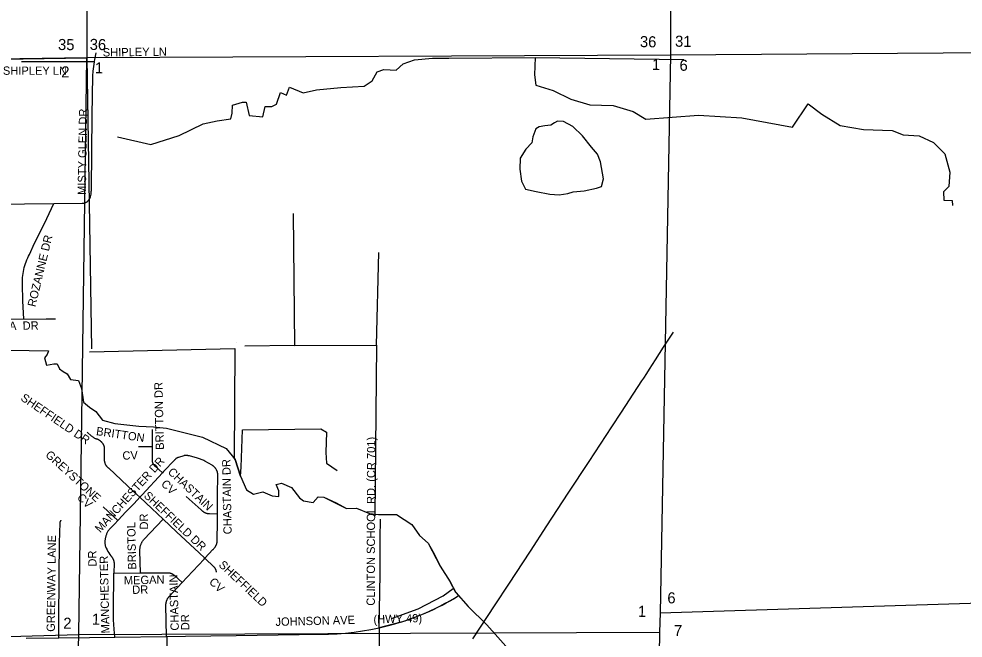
# Model space of a CAD drawing. Extents: x 1670563 to 1761545, y 515755 to 578944.
# Drawn here: x 1719841 to 1728380, y 560062 to 565659 of the extents above; entities that cross this region are included whole.
import ezdxf

# ---------------------------------------------------------------- set-up
doc = ezdxf.new("R2010")
doc.units = 0
for name, color, linetype in [('4_TwnRge', 7, 'Continuous'), ('5_sectionlines', 7, 'Continuous'), ('62_text', 7, 'Continuous'), ('LIMITS', 7, 'Continuous'), ('RR Tracks', 7, 'Continuous'), ('SHP_LINE', 7, 'Continuous'), ('STREETCL', 7, 'Continuous'), ('STRNAMES', 7, 'Continuous')]:
    doc.layers.add(name, color=color, linetype=linetype)

# ---------------------------------------------------------------- blocks, each defined once
blk = doc.blocks.new('CITY_LIMITS02')
at = {"layer": 'LIMITS'}
for points in [[(1716604.9, 565547.9), (1716604.9, 565247.9), (1720455.1, 565306)], [(1720455.1, 565306), (1720497.2, 562676.7)], [(1721812.6, 562734.2), (1721812.6, 562734.2)], [(1721812.6, 562734.2), (1721812.6, 562734.2)], [(1721812.6, 562734.2), (1721812.6, 562734.2)], [(1720480.7, 562651.3), (1721793.2, 562680.5)], [(1721793.2, 562680.5), (1721788.4, 561689.3)], [(1721846, 561525), (1721798, 561678), (1721788.4, 561689.3)], [(1721846, 561525), (1721900, 561402), (1721961, 561364), (1722048, 561385), (1722131, 561349), (1722192, 561341), (1722191, 561394), (1722166, 561450), (1722214, 561464), (1722306, 561424), (1722377, 561330), (1722413, 561303), (1722502, 561289), (1722546, 561338), (1722599, 561336), (1722802, 561234), (1722894, 561237), (1723011, 561189), (1723094, 561181), (1723254, 561181), (1723393, 561089), (1723464, 560989), (1723543, 560919), (1723649, 560713), (1723740, 560572), (1723740, 560572)], [(1723817.3, 560446.8), (1723793, 560475), (1723740, 560572)], [(1723296, 560207.5), (1723099.2, 560155.2)], [(1723099.2, 560155.2), (1723109.2, 558932.7)]]:
    blk.add_lwpolyline(points, dxfattribs=at)
for centre, radius, start, end in [((1722608.8, 562392.3), 2290.3, 282.36363, 301.84813), ((1722694.5, 562229.3), 2106.6, 292.78503, 302.20808), ((1722306.2, 563201.5), 3153.4, 288.293, 292.44849)]:
    blk.add_arc(centre, radius, start, end, dxfattribs=at)
blk = doc.blocks.new('RR TRACKS02')
at = {"layer": 'RR Tracks'}
for p, q in [((1725669.3, 562692), (1725759.9, 562827.5)), ((1725597.5, 562578.5), (1725669.3, 562692)), ((1725542.1, 562494.5), (1725597.5, 562578.5)), ((1725518.4, 562454.1), (1725542.1, 562494.5)), ((1725363.1, 562216.7), (1725474.7, 562389)), ((1725474.7, 562389), (1725482.5, 562401.3)), ((1725482.5, 562401.3), (1725492, 562411.8)), ((1725492, 562411.8), (1725518.4, 562454.1)), ((1725290.3, 562104.8), (1725363.1, 562216.7)), ((1725203.2, 561971.5), (1725290.3, 562104.8)), ((1724996.9, 561658.7), (1725203.2, 561971.5)), ((1724808.4, 561372.1), (1724996.9, 561658.7)), ((1724614.8, 561076.4), (1724808.4, 561372.1)), ((1724466, 560849.6), (1724614.8, 561076.4)), ((1724271.9, 560551.2), (1724466, 560849.6)), ((1724147, 560362.4), (1724271.9, 560551.2)), ((1723945, 560057.2), (1724147, 560362.4))]:
    blk.add_line(p, q, dxfattribs=at)

msp = doc.modelspace()

# ---------------------------------------------------------------- linework, layer by layer
at = {"layer": '4_TwnRge'}
for points in [[(1725699.8, 572370.1), (1725715.1, 570630.7), (1725733.2, 565332.9)], [(1742759.9, 565471.2), (1741618.2, 565466.7), (1740806.8, 565451.3), (1736315.8, 565418.2), (1735474.7, 565413.4), (1731057.6, 565389), (1730252, 565363.5), (1725733.2, 565332.9), (1720455.1, 565306)], [(1720455.1, 565306), (1715208.3, 565227.8), (1715092.6, 565233.3), (1710001.7, 565251.4), (1709850.1, 565251.4), (1704696.7, 565228.3), (1704511, 565220.7), (1699397.7, 565205.1), (1699224.1, 565203.4), (1693900.8, 565154.5), (1688559.5, 565099.9), (1688483.7, 565104.9), (1683270, 565036.6)], [(1725733.2, 565332.9), (1725638.6, 560289.3), (1725635, 560117.2), (1725558.8, 555040.7), (1725527.3, 554856.6), (1725455.2, 549754.1), (1725449.7, 549552), (1725345.7, 544473.4), (1725340.1, 544283.3), (1725293.9, 539262.9), (1725286.5, 539038.8), (1725188.7, 533932.3), (1725191.1, 533766.2), (1725240.1, 528217.8), (1725238.3, 528125.8), (1725278.5, 522949.6), (1725316.5, 517714.2)]]:
    msp.add_lwpolyline(points, dxfattribs=at)
at = {"layer": '5_sectionlines'}
for points in [[(1720445.4, 572370.1), (1720438.8, 570591.8), (1720455.1, 565306)], [(1720231.1, 547525.9), (1720208.5, 549556.8), (1720246.3, 554813.4), (1720383.9, 560096.2), (1720455.1, 565306)], [(1725638.6, 560289.3), (1730376.7, 560437.1), (1735705.2, 560624.4), (1740935.9, 560833.4), (1742759.9, 560878)], [(1715121.2, 559943.8), (1720383.9, 560096.2), (1725635, 560117.2)]]:
    msp.add_lwpolyline(points, dxfattribs=at)
at = {"layer": 'SHP_LINE'}
for points in [[(1720731, 564594), (1721033, 564524), (1721291, 564606), (1721507, 564712), (1721634, 564737), (1721757, 564757), (1721769, 564806), (1721773, 564880), (1721863, 564908), (1721896, 564908), (1721924, 564786), (1722047, 564774), (1722068, 564868), (1722129, 564868), (1722170, 564888), (1722207, 564994), (1722260, 564970), (1722288, 565043), (1722410, 564990), (1722532, 565019), (1722753, 565039), (1722962, 565051), (1723035, 565100), (1723080, 565182), (1723141, 565202), (1723198, 565198), (1723251, 565197), (1723315, 565253), (1723419, 565289), (1723582, 565304), (1723728, 565304), (1724508, 565309), (1725853, 565293)], [(1724508, 565309), (1724504, 565154), (1724516, 565060), (1724671, 565011), (1724831, 564933), (1725003, 564884), (1725215, 564876), (1725395, 564823), (1725511, 564753), (1725986, 564790), (1726378, 564765), (1726836, 564680), (1726979, 564892), (1727102, 564798), (1727269, 564696), (1727478, 564659), (1727739, 564651), (1727837, 564610), (1727981, 564602), (1728111, 564541), (1728214, 564439), (1728259, 564275), (1728250, 564145), (1728201, 564096), (1728205, 564022), (1728279, 564018), (1728283, 563973)], [(1724806, 564080), (1724854, 564096), (1724954, 564105), (1725064, 564130), (1725108, 564143), (1725127, 564215), (1725099, 564366), (1725074, 564438), (1725020, 564501), (1724938, 564601), (1724850, 564686), (1724766, 564733), (1724712, 564736), (1724684, 564721), (1724652, 564699), (1724596, 564693), (1724546, 564683), (1724514, 564667), (1724489, 564592), (1724480, 564539), (1724426, 564482), (1724373, 564400), (1724370, 564300), (1724385, 564193), (1724423, 564121), (1724520, 564099), (1724643, 564074), (1724728, 564068), (1724806, 564080)], [(1722320, 563901), (1722332, 562706)], [(1723076, 562710), (1723096, 563549)], [(1719410, 562672), (1720107, 562660), (1720096, 562627), (1720071, 562596), (1720089, 562529), (1720156, 562540), (1720187, 562542), (1720208, 562497), (1720241, 562471), (1720277, 562450), (1720308, 562399), (1720379, 562392), (1720406, 562319), (1720424, 562196), (1720478, 562149), (1720537, 562110), (1720596, 562031), (1720708, 562003), (1720925, 561978), (1721057, 561972), (1721177, 561960), (1721502, 561878), (1721715, 561776), (1721798, 561678), (1721846, 561525), (1721851, 561606), (1721863, 561945), (1722572, 561953), (1722622, 561925), (1722617, 561740), (1722622, 561644), (1722718, 561577)], [(1722332, 562706), (1721884, 562702)], [(1722332, 562706), (1723076, 562710)], [(1723076, 562710), (1723061, 561165)], [(1721846, 561525), (1721900, 561402), (1721961, 561364), (1722048, 561385), (1722131, 561349), (1722192, 561341), (1722191, 561394), (1722166, 561450), (1722214, 561464), (1722306, 561424), (1722377, 561330), (1722413, 561303), (1722502, 561289), (1722546, 561338), (1722599, 561336), (1722709, 561286), (1722802, 561234), (1722894, 561237), (1723011, 561189), (1723063, 561184)], [(1723063, 561184), (1723094, 561181), (1723171, 561181), (1723254, 561181), (1723393, 561089), (1723464, 560989), (1723543, 560919), (1723596, 560824), (1723649, 560713), (1723740, 560572), (1723793, 560475), (1723904, 560347)], [(1723209, 560240), (1723450, 560326), (1723677, 560444), (1723768, 560510)], [(1723904, 560347), (1724072, 560181), (1724294, 559931), (1725668, 558287)]]:
    msp.add_lwpolyline(points, dxfattribs=at)
at = {"layer": 'STREETCL'}
for points in [[(1719863.6, 565275), (1720195.5, 565274), (1720521.2, 565273.7)], [(1720524.9, 565293.7), (1720521.2, 565273.7)], [(1720535.5, 565351.3), (1720524.9, 565293.7)], [(1720521.2, 565273.7), (1720520.8, 565271.6), (1720514.2, 565229.8), (1720509, 565187.8), (1720505.1, 565145.6), (1720501.4, 564785.2), (1720494.1, 564126.7), (1720493.9, 564116.1), (1720493.4, 564105.5), (1720492.6, 564095), (1720491.4, 564084.4), (1720489.9, 564074), (1720488.1, 564063.5), (1720487.3, 564059.2), (1720486.3, 564054.8), (1720485.2, 564050.5), (1720483.9, 564046.2), (1720482.5, 564042), (1720481, 564037.8), (1720479.3, 564033.7), (1720477.4, 564029.7)], [(1720157.1, 563989.8), (1720414.1, 563992.9), (1720416.7, 563992.9), (1720419.2, 563993.1), (1720421.8, 563993.4), (1720424.3, 563993.7), (1720426.8, 563994.1), (1720429.3, 563994.6), (1720431.8, 563995.2), (1720434.3, 563995.9), (1720436.7, 563996.7), (1720439.1, 563997.5), (1720441.5, 563998.4), (1720443.8, 563999.4), (1720446.1, 564000.5), (1720448.4, 564001.7), (1720450.6, 564002.9), (1720452.8, 564004.3), (1720454.9, 564005.7), (1720457, 564007.1), (1720459.1, 564008.7), (1720461, 564010.3), (1720463, 564011.9), (1720464.8, 564013.7), (1720466.6, 564015.5), (1720468.4, 564017.3), (1720470.1, 564019.3), (1720471.7, 564021.2), (1720473.2, 564023.3), (1720474.7, 564025.4), (1720476.1, 564027.5), (1720477.4, 564029.7)], [(1719520.3, 563981), (1719621.9, 563983.3), (1720157.1, 563989.8)], [(1719884.9, 562946.8), (1719876.3, 563107.1), (1719872.6, 563264.8), (1719872.5, 563283.4), (1719873, 563302), (1719874.2, 563320.5), (1719876, 563339), (1719878.5, 563357.5), (1719881.6, 563375.8), (1719885.3, 563394), (1719889.6, 563412.1), (1719894.6, 563430), (1719900.2, 563447.7), (1719906.3, 563464.8), (1719912.9, 563481.7), (1719920.1, 563498.3), (1719927.9, 563514.7), (1719936.3, 563530.8), (1719982.4, 563631), (1720072.6, 563810.7), (1720157.1, 563989.8)], [(1719716.2, 562945.6), (1720086.9, 562948.2), (1720171.7, 562949.6)], [(1721046.7, 561946.9), (1721045.6, 561794.9)], [(1720933.7, 561335.7), (1720880.6, 561385.1), (1720652.7, 561597.2), (1720650, 561599.5), (1720647.4, 561601.9), (1720644.9, 561604.3), (1720642.5, 561606.8), (1720640.2, 561609.4), (1720638, 561612.1), (1720635.8, 561614.9), (1720633.8, 561617.7), (1720631.8, 561620.6), (1720630, 561623.5), (1720628.2, 561626.6), (1720626.6, 561629.6), (1720625, 561632.8), (1720623.6, 561636), (1720622.3, 561639.2), (1720621.1, 561642.5), (1720620, 561645.8), (1720619, 561649.1), (1720618.1, 561652.5), (1720617.4, 561655.9), (1720616.7, 561659.3), (1720616.2, 561662.8), (1720615.8, 561666.3), (1720615.5, 561669.7), (1720615.7, 561771.5), (1720615.7, 561774.1), (1720615.7, 561776.7), (1720615.5, 561779.3), (1720615.3, 561781.8), (1720615, 561784.4), (1720614.6, 561787), (1720614.1, 561789.5), (1720613.5, 561792), (1720612.8, 561794.6), (1720612.1, 561797), (1720611.2, 561799.5), (1720610.3, 561801.9), (1720609.3, 561804.3), (1720608.3, 561806.7), (1720607.1, 561809), (1720605.9, 561811.3), (1720604.6, 561813.5), (1720603.2, 561815.7), (1720601.7, 561817.8), (1720600.2, 561819.9), (1720598.6, 561822), (1720596.9, 561824), (1720595.2, 561825.9), (1720593.4, 561827.8), (1720591.4, 561830.3), (1720589.4, 561832.7), (1720587.3, 561835), (1720585, 561837.3), (1720582.8, 561839.6), (1720580.4, 561841.7), (1720578, 561843.7), (1720575.5, 561845.7), (1720572.9, 561847.6), (1720570.3, 561849.4), (1720567.6, 561851.1), (1720564.9, 561852.7), (1720562.1, 561854.2), (1720559.2, 561855.6), (1720556.3, 561857), (1720553.4, 561858.2), (1720550.4, 561859.3), (1720547.4, 561860.3), (1720544.4, 561861.2), (1720541.3, 561862), (1720538.2, 561862.8), (1720533.5, 561864.8), (1720528.8, 561867), (1720524.3, 561869.4), (1720519.8, 561871.9), (1720515.4, 561874.5), (1720511.1, 561877.3), (1720506.9, 561880.3), (1720502.8, 561883.3), (1720498.7, 561886.5), (1720459.3, 561924.2)], [(1720922.8, 561794.9), (1721045.6, 561794.9)], [(1721045.6, 561794.9), (1721044.8, 561676.9), (1721044.7, 561674.3), (1721044.8, 561671.6), (1721044.9, 561668.9), (1721045.2, 561666.3), (1721045.5, 561663.7), (1721045.9, 561661), (1721046.4, 561658.4), (1721047, 561655.9), (1721047.7, 561653.3), (1721048.5, 561650.8), (1721049.4, 561648.2), (1721050.3, 561645.8), (1721051.4, 561643.3), (1721052.5, 561640.9), (1721053.7, 561638.5), (1721055, 561636.2), (1721056.3, 561633.9), (1721057.8, 561631.7), (1721059.3, 561629.5), (1721060.9, 561627.4), (1721062.5, 561625.3), (1721064.3, 561623.3), (1721066.1, 561621.4), (1721068, 561619.5), (1721069.9, 561617.7), (1721071.9, 561615.9), (1721138, 561555.6)], [(1721636.2, 561184.3), (1721637.9, 561355.9), (1721640.1, 561531.2), (1721640.1, 561534.9), (1721639.9, 561538.6), (1721639.7, 561542.3), (1721639.3, 561545.9), (1721638.8, 561549.6), (1721638.1, 561553.3), (1721637.4, 561556.9), (1721636.5, 561560.5), (1721635.5, 561564.1), (1721634.3, 561567.6), (1721633.1, 561571.1), (1721631.7, 561574.5), (1721630.2, 561577.9), (1721628.6, 561581.2), (1721626.9, 561584.5), (1721625, 561587.7), (1721623.1, 561590.9), (1721621, 561594), (1721618.9, 561597), (1721616.6, 561599.9), (1721614.2, 561602.8), (1721611.8, 561605.5), (1721609.2, 561608.2), (1721606.6, 561610.8), (1721603.8, 561613.3), (1721601, 561615.7), (1721598.1, 561618), (1721595.1, 561620.2), (1721592.1, 561622.3), (1721588.9, 561624.3), (1721522.1, 561661.9), (1721514.4, 561666.2), (1721506.6, 561670.3), (1721498.6, 561674), (1721490.5, 561677.5), (1721482.3, 561680.7), (1721474, 561683.6), (1721465.5, 561686.2), (1721457, 561688.6), (1721383.6, 561708.6), (1721379.7, 561709.6), (1721375.9, 561710.5), (1721372, 561711.2), (1721368.1, 561711.8), (1721364.2, 561712.3), (1721360.2, 561712.6), (1721356.3, 561712.8), (1721352.3, 561712.9), (1721348.4, 561712.8), (1721344.4, 561712.6), (1721340.5, 561712.2), (1721336.5, 561711.7), (1721332.6, 561711.1), (1721283.4, 561696.1), (1721280.7, 561695.1), (1721278.1, 561694.1), (1721275.5, 561693), (1721273, 561691.8), (1721270.5, 561690.5), (1721268, 561689.2), (1721265.6, 561687.7), (1721263.2, 561686.1), (1721260.9, 561684.5), (1721258.7, 561682.8), (1721256.5, 561681), (1721254.4, 561679.2), (1721252.4, 561677.2), (1721250.4, 561675.2), (1721248.5, 561673.2), (1721246.6, 561671), (1721149.6, 561568.1), (1721138, 561555.6)], [(1721138, 561555.6), (1720955, 561358.5), (1720933.7, 561335.7)], [(1720933.7, 561335.7), (1720882.1, 561280.3), (1720804.9, 561201), (1720742.2, 561132.7), (1720735.1, 561125.1)], [(1721145.4, 561137.6), (1721043.9, 561233.3), (1720933.7, 561335.7)], [(1721352.9, 561343.5), (1721488.1, 561220.9), (1721490.9, 561218.2), (1721493.7, 561215.6), (1721496.6, 561213.1), (1721499.6, 561210.7), (1721502.6, 561208.4), (1721505.8, 561206.2), (1721509, 561204.1), (1721512.3, 561202.1), (1721515.6, 561200.3), (1721519, 561198.6), (1721522.5, 561196.9), (1721526, 561195.5), (1721529.6, 561194.1), (1721533.2, 561192.8), (1721536.9, 561191.7), (1721540.6, 561190.7), (1721544.3, 561189.9), (1721548.1, 561189.1), (1721551.8, 561188.5), (1721555.6, 561188), (1721559.5, 561187.7), (1721563.3, 561187.5), (1721636.2, 561184.3)], [(1720603.5, 561249.6), (1720735.1, 561125.1)], [(1721522.6, 560783.7), (1721595.8, 560861.8), (1721598.8, 560864.7), (1721601.7, 560867.7), (1721604.5, 560870.8), (1721607.2, 560874), (1721609.8, 560877.3), (1721612.3, 560880.6), (1721614.7, 560884.1), (1721617, 560887.6), (1721619.1, 560891.2), (1721621.1, 560894.9), (1721623, 560898.6), (1721624.8, 560902.4), (1721626.4, 560906.2), (1721627.9, 560910.1), (1721629.3, 560914.1), (1721630.6, 560918.1), (1721631.7, 560922.1), (1721632.7, 560926.2), (1721633.5, 560930.3), (1721634.2, 560934.4), (1721635.7, 561126), (1721636.2, 561184.3)], [(1720202.1, 560064.3), (1720201, 560303.9), (1720204.7, 560527.5), (1720205.6, 560630.9), (1720208.3, 560923.3), (1720210.2, 561013.3), (1720213.9, 561103.2), (1720214, 561104.7), (1720214.1, 561106.1), (1720214.3, 561107.6), (1720214.6, 561109.1), (1720214.9, 561110.5), (1720215.2, 561112), (1720215.6, 561113.4), (1720216.1, 561114.8), (1720216.6, 561116.2), (1720217.1, 561117.6), (1720217.7, 561119), (1720218.3, 561120.3), (1720219, 561121.6), (1720219.7, 561122.9), (1720220.5, 561124.2), (1720221.3, 561125.5), (1720222.1, 561126.7), (1720223, 561127.9)], [(1720735.1, 561125.1), (1720707.9, 561096.2), (1720660.7, 561048), (1720656.8, 561043.1), (1720653.1, 561038.1), (1720649.5, 561033), (1720646.1, 561027.7), (1720642.9, 561022.4), (1720639.8, 561016.9), (1720637, 561011.3), (1720634.3, 561005.7), (1720631.9, 560999.9), (1720629.6, 560994.1), (1720627.6, 560988.2), (1720625.7, 560982.2), (1720624, 560976.1), (1720622.6, 560970), (1720621.4, 560963.9), (1720620.4, 560957.7), (1720619.5, 560951.5), (1720619, 560945.3), (1720618.6, 560939.1), (1720618.4, 560932.8), (1720618.5, 560926.5), (1720618.7, 560920.3), (1720619.2, 560914.1), (1720619.9, 560907.8), (1720620.8, 560901.6), (1720621.9, 560895.5), (1720623.2, 560889.4), (1720630.5, 560874.6), (1720638.3, 560860.1), (1720646.5, 560845.9), (1720655.1, 560831.9), (1720664.2, 560818.2), (1720673.6, 560804.7), (1720676, 560802.2), (1720678.2, 560799.6), (1720680.4, 560796.9), (1720682.4, 560794.1), (1720684.4, 560791.3), (1720686.3, 560788.4), (1720688, 560785.5), (1720689.7, 560782.5), (1720691.3, 560779.4), (1720692.7, 560776.3), (1720694.1, 560773.2), (1720695.3, 560769.9), (1720696.5, 560766.7), (1720697.5, 560763.4), (1720698.4, 560760.1), (1720699.2, 560756.8), (1720699.9, 560753.4), (1720700.5, 560750), (1720700.9, 560746.6), (1720701.2, 560743.2), (1720701.5, 560739.7), (1720699.3, 560650.2)], [(1720941, 560652), (1720934.6, 560850.3), (1720934.5, 560855.4), (1720934.6, 560860.5), (1720934.9, 560865.6), (1720935.3, 560870.7), (1720935.9, 560875.8), (1720936.7, 560880.9), (1720937.7, 560885.9), (1720938.8, 560890.9), (1720940.2, 560895.8), (1720941.6, 560900.7), (1720943.3, 560905.6), (1720945.1, 560910.3), (1720947.1, 560915.1), (1720949.2, 560919.7), (1720951.5, 560924.3), (1720953.9, 560928.8), (1720956.5, 560933.2), (1720959.3, 560937.5), (1720962.2, 560941.7), (1720965.2, 560945.8), (1720968.4, 560949.8), (1720971.7, 560953.7), (1721145.4, 561137.6)], [(1721522.6, 560783.7), (1721470.5, 560832.2), (1721265.9, 561024.1), (1721145.4, 561137.6)], [(1723099.2, 560155.2), (1723108, 560640.9), (1723108.3, 560962.5), (1723110.6, 561137.6)], [(1721317.6, 560563.6), (1721362.8, 560612.7), (1721515.4, 560776), (1721522.6, 560783.7)], [(1721627.1, 560657.1), (1721627, 560659.6), (1721626.8, 560662.1), (1721626.5, 560664.6), (1721626.1, 560667.1), (1721625.7, 560669.5), (1721625.1, 560672), (1721624.5, 560674.4), (1721623.8, 560676.8), (1721623, 560679.2), (1721622.1, 560681.5), (1721621.1, 560683.8), (1721620.1, 560686.1), (1721619, 560688.3), (1721617.8, 560690.5), (1721616.5, 560692.7), (1721615.2, 560694.8), (1721613.8, 560696.9), (1721612.3, 560698.9), (1721610.7, 560700.9), (1721609.1, 560702.8), (1721607.4, 560704.6), (1721522.6, 560783.7)], [(1720707.5, 560071.2), (1720701.4, 560142.8), (1720694.9, 560227.4), (1720696, 560383.9), (1720698.2, 560579.6), (1720699.3, 560650.2)], [(1720699.3, 560650.2), (1720941, 560652)], [(1720941, 560652), (1721002.8, 560652.5), (1721182.4, 560653.7), (1721185.6, 560653.7), (1721188.8, 560653.5), (1721191.9, 560653.3), (1721195.1, 560652.9), (1721198.3, 560652.5), (1721201.4, 560651.9), (1721204.5, 560651.2), (1721207.6, 560650.4), (1721210.6, 560649.5), (1721213.7, 560648.6), (1721216.6, 560647.5), (1721219.6, 560646.3), (1721222.5, 560645), (1721225.4, 560643.6), (1721228.2, 560642.1), (1721230.9, 560640.5), (1721233.6, 560638.9), (1721236.3, 560637.1), (1721238.9, 560635.3), (1721241.4, 560633.3), (1721317.6, 560563.6)], [(1721174.4, 560077.6), (1721170.7, 560360.4), (1721170.6, 560364.2), (1721170.7, 560368.1), (1721171, 560372), (1721171.3, 560375.8), (1721171.8, 560379.7), (1721172.4, 560383.5), (1721173.2, 560387.3), (1721174.1, 560391), (1721175.1, 560394.8), (1721176.3, 560398.4), (1721177.6, 560402.1), (1721179, 560405.7), (1721180.5, 560409.2), (1721182.2, 560412.7), (1721184, 560416.2), (1721185.9, 560419.5), (1721187.9, 560422.8), (1721190, 560426.1), (1721192.3, 560429.2), (1721194.6, 560432.3), (1721197.1, 560435.3), (1721317.6, 560563.6)], [(1721174.4, 560077.6), (1721348.8, 560080), (1721806.9, 560086.7), (1722563.9, 560098), (1722641, 560099), (1722717.9, 560102.4), (1722794.8, 560108.2), (1722871.4, 560116.3), (1722947.7, 560126.9), (1723023.7, 560139.8), (1723099.2, 560155.2)], [(1720202.1, 560064.3), (1720479.4, 560068.1), (1720707.5, 560071.2)], [(1720707.5, 560071.2), (1721174.4, 560077.6)], [(1721177.3, 560077.6), (1721177.3, 559771)], [(1719906.5, 560060.3), (1720202.1, 560064.3)]]:
    msp.add_lwpolyline(points, dxfattribs=at)

# ---------------------------------------------------------------- block references
for name in ['CITY_LIMITS02', 'RR TRACKS02']:
    msp.add_blockref(name, (0, 0), dxfattribs=at)

# ---------------------------------------------------------------- texts
at = {"layer": '62_text'}
for s, rotation, p in [('35', 358.92745, (1720193.8, 565378.5)), ('36', 358.92745, (1720480.2, 565379.5)), ('36', 358.92743, (1725456, 565404.5)), ('31', 358.92743, (1725773.9, 565408.5)), ('1', 358.92746, (1725565.4, 565198.2)), ('6', 358.92746, (1725814.4, 565191.1)), ('2', 358.92833, (1720222.9, 565131)), ('1', 358.92747, (1720528.1, 565168.1)), ('6', 358.92829, (1725704.2, 560377)), ('1', 358.92832, (1725437.1, 560255)), ('2', 358.92833, (1720241, 560147.3)), ('1', 358.92832, (1720499.4, 560183.8)), ('7', 358.92832, (1725763.6, 560081))]:
    msp.add_text(s, height=100, rotation=rotation, dxfattribs=at).set_placement(p)
at = {"layer": 'STRNAMES'}
for s, rotation, p in [('SHIPLEY LN', 0.69361, (1720599.5, 565319.3)), ('MISTY GLEN DR', 89.02752, (1720446.2, 564067.6)), ('ROZANNE DR', 76.50804, (1719990, 563051.2)), ('KARA  DR', 0.70645, (1719545.9, 562845.3)), ('BRITTON DR', 91.3, (1721152.9, 561765.1)), ('SHEFFIELD DR', 325.8035, (1719850.6, 562217)), ('BRITTON', 351.66773, (1720535.7, 561898)), ('CLINTON SCHOOL RD. (CR 701)', 89.8303, (1723059.6, 560355.1)), ('GREYSTONE ', 317.61668, (1720074.4, 561710.2)), ('MANCHESTER DR', 47.79683, (1720576.1, 561010.2)), ('CV', 2.54454, (1720778.8, 561674.1)), ('CHASTAIN DR', 91.01984, (1721765.3, 561001.5)), ('CHASTAIN', 316.7051, (1721181.5, 561556.3)), (' CV', 316.7051, (1721100.4, 561467.2)), ('CV', 317.61668, (1720360.8, 561323.4)), ('SHEFFIELD DR', 316.7051, (1720964.3, 561342.2)), ('DR', 91.25, (1721009.6, 561044.5)), ('BRISTOL ', 91.25, (1720902.3, 560681.9)), ('GREENWAY LANE', 89.29812, (1720165.8, 560119)), (' DR', 91.25, (1720544, 560681.8)), ('MANCHESTER', 91.25, (1720660.4, 560105.6)), ('SHEFFIELD', 316.7051, (1721642, 560716.9)), ('MEGAN', 1.25, (1720790.5, 560546.8)), ('CHASTAIN ', 91.4861, (1721287.5, 560131)), ('CV', 316.7051, (1721555.1, 560562.7)), (' DR', 1.25, (1720838.3, 560460.9)), ('DR', 91.4861, (1721383, 560134.2)), ('JOHNSON AVE      (HWY 49)', 1.47346, (1722162, 560172))]:
    msp.add_text(s, height=75, rotation=rotation, dxfattribs=at).set_placement(p)
msp.add_text('SHIPLEY LN', height=75, dxfattribs=at).set_placement((1719696.2, 565154.1))

doc.saveas('drawing.dxf')
